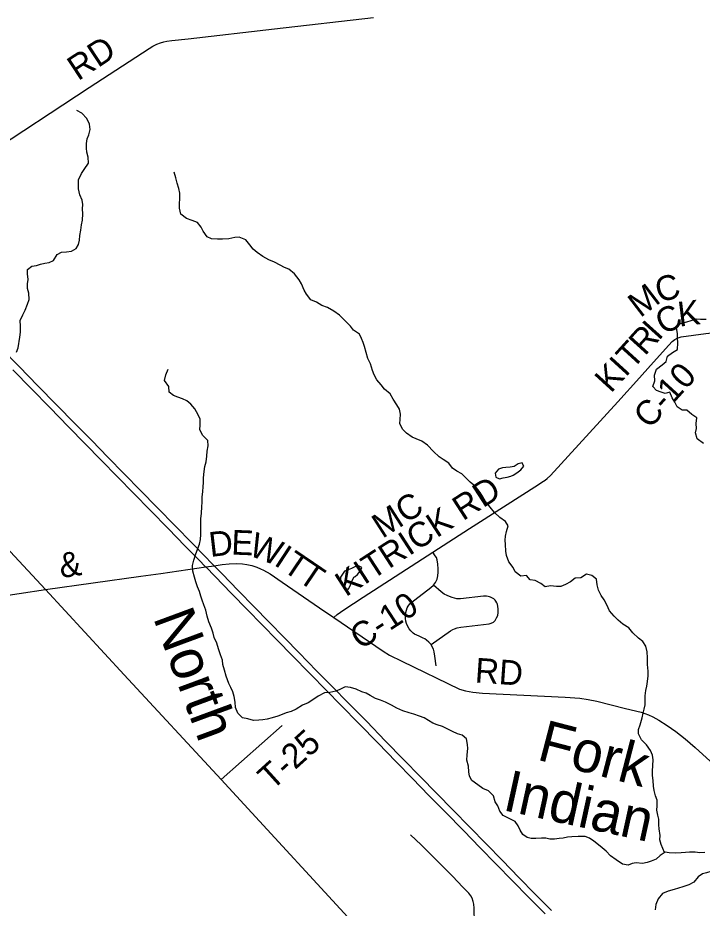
# Model space of a CAD drawing. Extents: x 114843 to 284848, y 317643 to 566895.
# Drawn here: x 145352 to 153654, y 448649 to 459448 of the extents above; entities that cross this region are included whole.
import ezdxf

# ---------------------------------------------------------------- set-up
doc = ezdxf.new("R2010")
doc.units = 0
for name, color, linetype in [('GM_X_County_Road', 7, 'Continuous'), ('GM_X_County_Road_Text', 7, 'Continuous'), ('GM_X_Minor_Lake', 7, 'Continuous'), ('GM_X_Minor_River', 7, 'Continuous'), ('GM_X_Minor_River_Text', 7, 'Continuous'), ('GM_X_Township_Road', 7, 'Continuous'), ('GM_X_Township_Road_Text', 7, 'Continuous'), ('GM_X_US_Route', 7, 'Continuous')]:
    doc.layers.add(name, color=color, linetype=linetype)

msp = doc.modelspace()

# ---------------------------------------------------------------- linework, layer by layer
at = {"layer": 'GM_X_County_Road'}
msp.add_line((145686, 452514), (146843, 452675), dxfattribs=at)
for points in [[(145686, 452514), (145258, 452975), (145161, 453078), (145068, 453169), (144979, 453251), (144914, 453307), (144773, 453428), (144582, 453592), (143775, 454281), (143269, 454714), (142480, 455390), (141948, 455846), (141534, 456201), (140382, 457191), (139872, 457623), (139405, 458027), (139165, 458236), (137071, 460040), (134131, 462554), (129506, 466499), (128306, 467517), (126709, 468881)], [(144947, 457772), (146217, 458604), (146944, 459077), (146991, 459105), (147040, 459128), (147083, 459145), (147123, 459156), (147161, 459164), (147222, 459173), (147418, 459195), (148466, 459316), (149667, 459454)], [(153349, 455561), (153362, 455568), (153399, 455579), (153698, 455618), (154558, 455714)], [(152629, 454792), (152893, 455082), (153028, 455231), (153248, 455480), (153288, 455522), (153323, 455548), (153349, 455561)], [(150832, 453253), (151243, 453518), (151669, 453788), (151710, 453815), (151748, 453842), (151772, 453861), (151812, 453896), (152629, 454792)], [(149187, 452173), (149226, 452211), (149306, 452267), (149543, 452420), (150386, 452966), (150832, 453253)], [(146843, 452675), (147085, 452709), (147632, 452788), (147735, 452802), (147830, 452816), (147916, 452826), (148000, 452830), (148076, 452825), (148130, 452818), (148192, 452804), (148252, 452784), (148294, 452767), (148333, 452749), (148412, 452704), (148560, 452602), (149012, 452293)], [(141902, 449196), (141746, 449428), (141342, 450031), (141089, 450411), (140886, 450733), (140854, 450791), (140832, 450838), (140820, 450885), (140819, 450926), (140826, 450962), (140846, 450998), (140894, 451044), (141104, 451178), (141825, 451637), (141918, 451696), (142057, 451782), (142111, 451813), (142494, 451989), (142550, 452014), (142635, 452044), (142710, 452061), (142808, 452078), (145686, 452514)], [(152682, 444038), (152590, 444198), (152290, 444732), (152160, 444947), (151960, 445252), (151603, 445777), (151385, 446100), (151150, 446450), (150790, 446979), (150737, 447050), (150662, 447128), (150590, 447216), (149883, 447972), (149635, 448238), (147817, 450211), (146643, 451480), (145686, 452514)], [(149012, 452293), (149187, 452173), (149782, 451766), (149862, 451720), (150012, 451644), (150710, 451307), (150782, 451286), (150870, 451269), (150988, 451258), (151992, 451210), (152168, 451198), (152270, 451182), (152376, 451160), (152725, 451073), (152914, 451025), (153002, 450996), (153054, 450971), (153130, 450929), (153229, 450866), (153336, 450792), (153449, 450702), (153567, 450597), (154062, 450150)]]:
    msp.add_lwpolyline(points, dxfattribs=at)
at = {"layer": 'GM_X_Minor_Lake'}
for points in [[(151476, 454038), (151469, 454052), (151423, 454038), (151373, 454008), (151325, 453997), (151273, 453995), (151231, 453991), (151185, 453973), (151141, 453926)], [(151141, 453926), (151151, 453878), (151197, 453858), (151241, 453867), (151287, 453877), (151331, 453889), (151361, 453901), (151407, 453928), (151453, 453966), (151491, 454012), (151476, 454038)], [(149314, 452738), (149266, 452664), (149268, 452622), (149289, 452578), (149317, 452532), (149365, 452520), (149389, 452570), (149403, 452612), (149428, 452663), (149445, 452674)], [(149445, 452674), (149474, 452695), (149506, 452737), (149526, 452781), (149486, 452803), (149442, 452789), (149400, 452771), (149358, 452752), (149314, 452738)]]:
    msp.add_lwpolyline(points, dxfattribs=at)
at = {"layer": 'GM_X_Minor_River'}
for points in [[(145338, 455394), (145356, 455444), (145375, 455576), (145383, 455637), (145386, 455707), (145380, 455777), (145412, 455847), (145441, 455901), (145471, 455974), (145491, 456032), (145486, 456108), (145470, 456166), (145470, 456220), (145476, 456273), (145471, 456343), (145471, 456395), (145523, 456435), (145577, 456445), (145629, 456460), (145681, 456472), (145733, 456482), (145783, 456505), (145831, 456577), (145881, 456605), (145941, 456612), (146005, 456620), (146059, 456650), (146090, 456701), (146102, 456751), (146104, 456807), (146116, 456873), (146125, 456938), (146137, 456996), (146139, 457070), (146138, 457132), (146142, 457186), (146132, 457238), (146103, 457302), (146089, 457374), (146089, 457430), (146088, 457485), (146124, 457559), (146158, 457609), (146209, 457686), (146207, 457758), (146191, 457818), (146186, 457868), (146184, 457924), (146194, 457980), (146212, 458030), (146229, 458093), (146221, 458157), (146188, 458229), (146130, 458293), (146068, 458326)], [(150135, 454362), (150066, 454410), (150020, 454460), (149985, 454528), (149989, 454578), (149995, 454642), (149981, 454702), (149950, 454754), (149904, 454824), (149867, 454888), (149799, 454946), (149759, 454996), (149708, 455058), (149676, 455120), (149655, 455172), (149629, 455250), (149597, 455316), (149576, 455390), (149556, 455460), (149543, 455510), (149521, 455560), (149495, 455610), (149426, 455658), (149386, 455708), (149318, 455777), (149255, 455841), (149185, 455891), (149110, 455933), (149042, 455958), (148976, 456000), (148907, 456026), (148855, 456096), (148825, 456146), (148792, 456220), (148764, 456272), (148707, 456344), (148639, 456399), (148587, 456421), (148536, 456449), (148464, 456485), (148396, 456512), (148323, 456554), (148257, 456602), (148207, 456644), (148168, 456696), (148118, 456757), (148038, 456787), (147986, 456785), (147912, 456766), (147837, 456764), (147773, 456764), (147703, 456767), (147651, 456791), (147602, 456859), (147578, 456909), (147530, 456965), (147466, 456991), (147399, 457016), (147331, 457066), (147312, 457138), (147312, 457194), (147316, 457256), (147319, 457321), (147307, 457377), (147287, 457443), (147270, 457507), (147248, 457575)], [(153074, 455115), (153098, 455187), (153168, 455241), (153217, 455278), (153235, 455346), (153295, 455388), (153355, 455427), (153357, 455505), (153354, 455565), (153354, 455619), (153344, 455687), (153391, 455742), (153467, 455760), (153519, 455776), (153579, 455797), (153635, 455795), (153704, 455795)], [(147788, 451796), (147765, 451862), (147735, 451934), (147723, 451986), (147700, 452044), (147668, 452124), (147650, 452190), (147631, 452262), (147609, 452328), (147588, 452384), (147574, 452434), (147554, 452492), (147531, 452546), (147513, 452606), (147495, 452663), (147474, 452735), (147472, 452807), (147488, 452871), (147507, 452935), (147537, 453012), (147555, 453064), (147568, 453122), (147574, 453180), (147574, 453230), (147571, 453316), (147573, 453371), (147581, 453439), (147586, 453517), (147590, 453573), (147590, 453635), (147597, 453704), (147601, 453758), (147603, 453814), (147606, 453868), (147614, 453946), (147622, 454006), (147635, 454063), (147643, 454133), (147651, 454191), (147660, 454259), (147656, 454323), (147594, 454385), (147561, 454455), (147565, 454509), (147563, 454581), (147540, 454633), (147500, 454705), (147451, 454761), (147401, 454803), (147349, 454829), (147295, 454847), (147242, 454866), (147190, 454910), (147186, 454976), (147133, 455048), (147149, 455117), (147175, 455185)], [(153670, 454284), (153595, 454341), (153573, 454415), (153584, 454466), (153580, 454528), (153588, 454598), (153529, 454636), (153469, 454690), (153411, 454691), (153349, 454731), (153324, 454787), (153288, 454841), (153262, 454907), (153206, 454891), (153155, 454909), (153101, 454928), (153057, 454978), (153080, 455046), (153074, 455115)], [(153198, 449326), (153155, 449421), (153142, 449477), (153144, 449529), (153134, 449612), (153129, 449662), (153127, 449728), (153115, 449778), (153104, 449840), (153108, 449892), (153108, 449960), (153089, 450014), (153071, 450076), (153065, 450129), (153060, 450199), (153050, 450257), (153052, 450313), (153055, 450379), (153059, 450449), (153051, 450505), (153026, 450561), (152980, 450631), (152917, 450691), (152881, 450763), (152881, 450817), (152900, 450874), (152924, 450958), (152936, 451014), (152949, 451064), (152961, 451116), (152961, 451175), (152963, 451225), (152970, 451291), (152982, 451343), (152990, 451397), (152997, 451467), (152999, 451524), (152991, 451604), (152990, 451684), (152986, 451760), (152969, 451828), (152935, 451882), (152883, 451926), (152814, 451988), (152764, 452048), (152691, 452095), (152633, 452141), (152587, 452191), (152530, 452257), (152496, 452329), (152465, 452391), (152429, 452441), (152397, 452507), (152380, 452571), (152370, 452639), (152316, 452683), (152249, 452701), (152182, 452658), (152115, 452654), (152058, 452608), (151994, 452575), (151938, 452551), (151888, 452549), (151815, 452560), (151749, 452548), (151697, 452586), (151629, 452624), (151567, 452633), (151522, 452685), (151454, 452677), (151386, 452727), (151361, 452783), (151309, 452851), (151280, 452927), (151272, 452979), (151268, 453061), (151263, 453111), (151267, 453161), (151281, 453217), (151301, 453288), (151270, 453341), (151198, 453387), (151133, 453447), (151081, 453515), (151026, 453581), (150994, 453639), (150960, 453693), (150903, 453763), (150841, 453816), (150788, 453870), (150738, 453916), (150678, 453950), (150626, 453988), (150579, 454046), (150513, 454091), (150463, 454123), (150394, 454189), (150322, 454265), (150255, 454315), (150185, 454340), (150135, 454362)], [(152805, 449191), (152755, 449173), (152687, 449184), (152611, 449234), (152540, 449286), (152490, 449342), (152417, 449400), (152339, 449463), (152289, 449499), (152234, 449517), (152150, 449519), (152074, 449514), (152020, 449512), (151968, 449500), (151918, 449493), (151864, 449487), (151806, 449487), (151756, 449499), (151704, 449500), (151635, 449496), (151581, 449496), (151529, 449505), (151479, 449545), (151445, 449595), (151422, 449649), (151384, 449699), (151312, 449739), (151241, 449773), (151201, 449825), (151174, 449889), (151144, 449941), (151124, 450011), (151063, 450071), (150993, 450100), (150931, 450144), (150860, 450196), (150832, 450252), (150824, 450304), (150821, 450372), (150797, 450444), (150804, 450510), (150812, 450585), (150806, 450635), (150793, 450705), (150743, 450747), (150685, 450766), (150627, 450794), (150570, 450820), (150502, 450854), (150438, 450875), (150388, 450893), (150335, 450927), (150283, 450957), (150225, 450979), (150155, 451002), (150098, 451020), (150022, 451044), (149950, 451075), (149884, 451111), (149811, 451149), (149753, 451173), (149693, 451192), (149628, 451230), (149578, 451256), (149526, 451274), (149458, 451305), (149389, 451327), (149325, 451335), (149259, 451300), (149209, 451282), (149139, 451266), (149071, 451261), (148995, 451221), (148943, 451186), (148875, 451140), (148806, 451110), (148728, 451063), (148668, 451035), (148608, 451018), (148558, 450998), (148508, 450980), (148436, 450957), (148378, 450941), (148326, 450933), (148275, 450928), (148211, 450924), (148141, 450944), (148077, 450957), (148020, 451015), (147992, 451083), (147988, 451147), (147977, 451216), (147959, 451274), (147937, 451324), (147912, 451376), (147878, 451462), (147859, 451538), (147841, 451606), (147835, 451656), (147810, 451724), (147788, 451796)], [(153906, 449393), (153894, 449319), (153869, 449268), (153841, 449198), (153809, 449124), (153759, 449093), (153707, 449079), (153657, 449067), (153607, 449030), (153552, 448966), (153490, 448932), (153418, 448907), (153368, 448891), (153316, 448877), (153242, 448854), (153174, 448826), (153120, 448761), (153092, 448695), (153083, 448629)], [(153688, 449326), (153624, 449321), (153570, 449327), (153500, 449329), (153450, 449324), (153398, 449320), (153331, 449318), (153255, 449321), (153203, 449329), (153145, 449289), (153095, 449244), (153037, 449220), (152985, 449204), (152931, 449192), (152855, 449199), (152805, 449191)]]:
    msp.add_lwpolyline(points, dxfattribs=at)
at = {"layer": 'GM_X_Township_Road'}
msp.add_line((147817, 450211), (148557, 450864), dxfattribs=at)
for points in [[(150396, 452569), (150408, 452582), (150419, 452598), (150438, 452640), (150448, 452681), (150453, 452724), (150451, 452767), (150447, 452821), (150440, 452876), (150430, 452901), (150416, 452923), (150386, 452966)], [(150428, 451590), (150411, 451706), (150402, 451757), (150394, 451790), (150380, 451821), (150365, 451849), (150340, 451877), (150311, 451902), (150288, 451915), (150271, 451924), (150219, 451949), (150166, 451974), (150149, 451985), (150135, 451996), (150119, 452012), (150099, 452036), (150082, 452067), (150067, 452101), (150058, 452132), (150053, 452161), (150054, 452205), (150057, 452234), (150066, 452264), (150076, 452292), (150086, 452313), (150109, 452340), (150132, 452361), (150170, 452391), (150363, 452540), (150396, 452569)], [(150365, 451849), (150601, 452015), (150630, 452031), (150650, 452039), (150682, 452050), (150725, 452058), (151068, 452098), (151095, 452105), (151121, 452119), (151141, 452139), (151160, 452171), (151174, 452201), (151181, 452237), (151181, 452281), (151171, 452335), (151162, 452354), (151150, 452374), (151142, 452385), (151127, 452401), (151110, 452411), (151087, 452423), (151074, 452426), (151057, 452431), (151039, 452434), (151000, 452434), (150722, 452401), (150702, 452402), (150676, 452403), (150648, 452408), (150621, 452416), (150587, 452428), (150559, 452440), (150523, 452460), (150488, 452485), (150396, 452569)], [(150245, 449416), (150245, 449416), (150117, 449541)], [(150893, 448521), (150889, 448602), (150889, 448649), (150884, 448699), (150876, 448732), (150863, 448769), (150846, 448798), (150822, 448830), (150751, 448904), (150624, 449037), (150468, 449197), (150245, 449416)]]:
    msp.add_lwpolyline(points, dxfattribs=at)
at = {"layer": 'GM_X_US_Route'}
for points in [[(145146, 455447), (145370, 455218), (145596, 454986), (145822, 454755), (146049, 454525), (146248, 454321), (146446, 454119), (146643, 453917), (146841, 453715), (147041, 453510), (147265, 453282), (147462, 453080), (147632, 452906), (147693, 452843), (147735, 452802)], [(145291, 455179), (145518, 454947), (145741, 454721), (145967, 454488), (146168, 454283), (146364, 454083), (146562, 453882), (146760, 453678), (146958, 453476), (147180, 453250), (147378, 453046), (147550, 452871), (147625, 452795)], [(147625, 452795), (147632, 452788), (147745, 452671), (147941, 452470), (148142, 452265), (148310, 452094), (148507, 451891), (148677, 451718), (148900, 451490), (149096, 451290), (149269, 451113), (149494, 450884), (149719, 450654), (149943, 450424), (150141, 450221), (150340, 450018), (150535, 449819), (150761, 449587), (150958, 449386), (151156, 449184), (151353, 448982), (151551, 448779), (151748, 448579)], [(147735, 452802), (147829, 452705), (148027, 452502), (148225, 452300), (148395, 452126), (148592, 451924), (148763, 451750), (148981, 451526), (149176, 451327), (149350, 451149), (149584, 450912), (149808, 450681), (150034, 450450), (150231, 450248), (150434, 450042), (150631, 449841), (150834, 449633), (151032, 449431), (151231, 449226), (151431, 449022), (151627, 448821), (151825, 448620)]]:
    msp.add_lwpolyline(points, dxfattribs=at)

# ---------------------------------------------------------------- texts
at = {"layer": 'GM_X_County_Road_Text'}
for s, rotation, p in [('RD', 33.4147, (146083, 458678)), ('C', 16.5038, (153135, 455989)), ('M', 37.5176, (152903, 455804)), ('C', 27.396, (153185, 455597)), ('K', 6.8954, (153376, 455702)), ('I', 48.0402, (153125, 455523)), ('R', 47.8125, (152958, 455340)), ('T', 47.697, (152807, 455173)), ('I', 47.6867, (152724, 455082)), ('K', 47.6897, (152546, 454887)), ('C-10', 47.5877, (153015, 454451)), ('KITRICK RD', 32.9297, (149330, 452420)), ('MC', 32.7461, (149775, 453127)), ('D', 6.635, (147688, 452909)), ('E', 357.7581, (147938, 452939)), ('W', 339.1201, (148137, 452935)), ('I', 326.7803, (148447, 452819)), ('&', 8.2974, (145875, 452653)), ('T', 325.9075, (148549, 452752)), ('T', 325.8303, (148735, 452626)), ('C-10', 33.1633, (149508, 451776)), ('RD', 355.9742, (150891, 451388))]:
    msp.add_text(s, height=300, rotation=rotation, dxfattribs=at).set_placement(p)
at = {"layer": 'GM_X_Minor_River_Text'}
for s, rotation, p in [('North', 290.2808, (146990, 452175)), ('Fork', 345.4158, (151636, 450454)), ('Indian', 347.6432, (151219, 449842))]:
    msp.add_text(s, height=500, rotation=rotation, dxfattribs=at).set_placement(p)
at = {"layer": 'GM_X_Township_Road_Text'}
msp.add_text('T-25', height=300, rotation=42.1617, dxfattribs=at).set_placement((148435, 450068))

doc.saveas('drawing.dxf')
